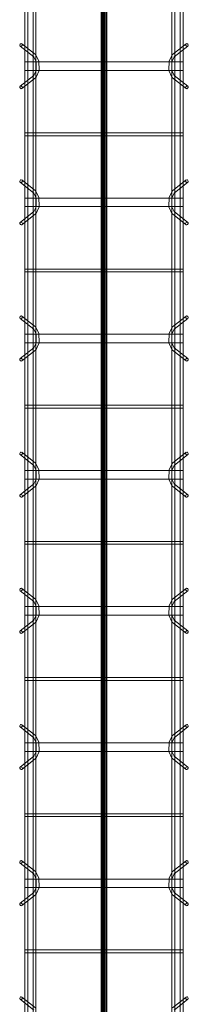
# Model space of a CAD drawing. Header units: inches. Extents: x -4136 to 1945, y -6639 to 12387.
# Tile 370 of 656: x -2508 to -2493, y 10660 to 10746. Entities that reach past the tile are written whole.
import ezdxf

# ---------------------------------------------------------------- set-up
doc = ezdxf.new("R2010")
doc.units = ezdxf.units.IN
doc.header["$MEASUREMENT"] = 0
doc.linetypes.add('Línea de rejilla', pattern=[0.875, 0.5, -0.125, 0.125, -0.125])
for name, color, linetype, lineweight in [('A-GENM', 7, 'Continuous', 9), ('S-BEAM', 7, 'Continuous', 9), ('S-GRID', 7, 'Continuous', 9)]:
    doc.layers.add(name, color=color, linetype=linetype, lineweight=lineweight)

# ---------------------------------------------------------------- blocks, each defined once
blk = doc.blocks.new('Dowel bar assembly - Dowel bar assembly-675476-SLAB ON GROUND JOINTS')
at = {"layer": 'S-BEAM', "color": 253, "true_color": 0xaaaaaa}
for p, q in [((308.765, 1.979), (0, 1.979)), ((52.024, 2.232), (52.973, 1.033)), ((53.175, 1.192), (52.225, 2.392)), ((53.625, 1.99), (53.625, -12.01)), ((54.375, 1.99), (53.625, 1.99)), ((53.625, 1.99), (54.375, 1.99)), ((54.375, -12.01), (54.375, 1.99)), ((55.761, 2.392), (54.811, 1.192)), ((55.013, 1.033), (55.962, 2.232)), ((59.871, 1.99), (59.871, -12.01)), ((60.129, 1.99), (59.871, 1.99)), ((59.871, 1.99), (60.129, 1.99)), ((60.129, -12.01), (60.129, 1.99)), ((64.024, 2.232), (64.973, 1.033)), ((65.175, 1.192), (64.225, 2.392)), ((65.625, 1.99), (65.625, -12.01)), ((66.375, 1.99), (65.625, 1.99)), ((65.625, 1.99), (66.375, 1.99)), ((66.375, -12.01), (66.375, 1.99)), ((67.761, 2.392), (66.811, 1.192)), ((67.013, 1.033), (67.962, 2.232)), ((71.871, 1.99), (71.871, -12.01)), ((72.129, 1.99), (71.871, 1.99)), ((71.871, 1.99), (72.129, 1.99)), ((72.129, -12.01), (72.129, 1.99)), ((76.024, 2.232), (76.973, 1.033)), ((77.175, 1.192), (76.225, 2.392)), ((77.625, 1.99), (77.625, -12.01)), ((78.375, 1.99), (77.625, 1.99)), ((77.625, 1.99), (78.375, 1.99)), ((78.375, -12.01), (78.375, 1.99)), ((79.761, 2.392), (78.811, 1.192)), ((79.013, 1.033), (79.962, 2.232)), ((83.871, 1.99), (83.871, -12.01)), ((84.129, 1.99), (83.871, 1.99)), ((83.871, 1.99), (84.129, 1.99)), ((84.129, -12.01), (84.129, 1.99)), ((88.024, 2.232), (88.973, 1.033)), ((89.175, 1.192), (88.225, 2.392)), ((89.625, 1.99), (89.625, -12.01)), ((90.375, 1.99), (89.625, 1.99)), ((89.625, 1.99), (90.375, 1.99)), ((90.375, -12.01), (90.375, 1.99)), ((91.761, 2.392), (90.811, 1.192)), ((91.013, 1.033), (91.962, 2.232)), ((95.871, 1.99), (95.871, -12.01)), ((96.129, 1.99), (95.871, 1.99)), ((95.871, 1.99), (96.129, 1.99)), ((96.129, -12.01), (96.129, 1.99)), ((100.024, 2.232), (100.973, 1.033)), ((101.175, 1.192), (100.225, 2.392)), ((101.625, 1.99), (101.625, -12.01)), ((102.375, 1.99), (101.625, 1.99)), ((101.625, 1.99), (102.375, 1.99)), ((102.375, -12.01), (102.375, 1.99)), ((103.761, 2.392), (102.811, 1.192)), ((103.013, 1.033), (103.962, 2.232)), ((107.871, 1.99), (107.871, -12.01)), ((108.129, 1.99), (107.871, 1.99)), ((107.871, 1.99), (108.129, 1.99)), ((108.129, -12.01), (108.129, 1.99)), ((112.024, 2.232), (112.973, 1.033)), ((113.175, 1.192), (112.225, 2.392)), ((113.625, 1.99), (113.625, -12.01)), ((114.375, 1.99), (113.625, 1.99)), ((113.625, 1.99), (114.375, 1.99)), ((114.375, -12.01), (114.375, 1.99)), ((115.761, 2.392), (114.811, 1.192)), ((115.013, 1.033), (115.962, 2.232)), ((119.871, 1.99), (119.871, -12.01)), ((120.129, 1.99), (119.871, 1.99)), ((119.871, 1.99), (120.129, 1.99)), ((120.129, -12.01), (120.129, 1.99)), ((124.024, 2.232), (124.973, 1.033)), ((125.175, 1.192), (124.225, 2.392)), ((125.625, 1.99), (125.625, -12.01)), ((126.375, 1.99), (125.625, 1.99)), ((125.625, 1.99), (126.375, 1.99)), ((126.375, -12.01), (126.375, 1.99)), ((127.761, 2.392), (126.811, 1.192)), ((127.013, 1.033), (127.962, 2.232)), ((131.871, 1.99), (131.871, -12.01)), ((132.129, 1.99), (131.871, 1.99)), ((131.871, 1.99), (132.129, 1.99)), ((132.129, -12.01), (132.129, 1.99)), ((136.024, 2.232), (136.973, 1.033)), ((137.175, 1.192), (136.225, 2.392)), ((0, 1.722), (308.765, 1.722)), ((308.765, 1.246), (0, 1.246)), ((0, 0.988), (308.765, 0.988)), ((308.765, -11.015), (0, -11.015)), ((0, -11.273), (308.765, -11.273)), ((52.973, -11.053), (52.024, -12.253)), ((52.225, -12.412), (53.175, -11.213)), ((54.811, -11.213), (55.761, -12.412)), ((55.962, -12.253), (55.013, -11.053)), ((64.973, -11.053), (64.024, -12.253)), ((64.225, -12.412), (65.175, -11.213)), ((66.811, -11.213), (67.761, -12.412)), ((67.962, -12.253), (67.013, -11.053)), ((76.973, -11.053), (76.024, -12.253)), ((76.225, -12.412), (77.175, -11.213)), ((78.811, -11.213), (79.761, -12.412)), ((79.962, -12.253), (79.013, -11.053)), ((88.973, -11.053), (88.024, -12.253)), ((88.225, -12.412), (89.175, -11.213)), ((90.811, -11.213), (91.761, -12.412)), ((91.962, -12.253), (91.013, -11.053)), ((100.973, -11.053), (100.024, -12.253)), ((100.225, -12.412), (101.175, -11.213)), ((102.811, -11.213), (103.761, -12.412)), ((103.962, -12.253), (103.013, -11.053)), ((112.973, -11.053), (112.024, -12.253)), ((112.225, -12.412), (113.175, -11.213)), ((114.811, -11.213), (115.761, -12.412)), ((115.962, -12.253), (115.013, -11.053)), ((124.973, -11.053), (124.024, -12.253)), ((124.225, -12.412), (125.175, -11.213)), ((126.811, -11.213), (127.761, -12.412)), ((127.962, -12.253), (127.013, -11.053)), ((136.973, -11.053), (136.024, -12.253)), ((136.225, -12.412), (137.175, -11.213)), ((308.765, -11.742), (0, -11.742)), ((0, -12), (308.765, -12)), ((54.375, -12.01), (53.625, -12.01)), ((53.625, -12.01), (54.375, -12.01)), ((60.129, -12.01), (59.871, -12.01)), ((59.871, -12.01), (60.129, -12.01)), ((66.375, -12.01), (65.625, -12.01)), ((65.625, -12.01), (66.375, -12.01)), ((72.129, -12.01), (71.871, -12.01)), ((71.871, -12.01), (72.129, -12.01)), ((78.375, -12.01), (77.625, -12.01)), ((77.625, -12.01), (78.375, -12.01)), ((84.129, -12.01), (83.871, -12.01)), ((83.871, -12.01), (84.129, -12.01)), ((90.375, -12.01), (89.625, -12.01)), ((89.625, -12.01), (90.375, -12.01)), ((96.129, -12.01), (95.871, -12.01)), ((95.871, -12.01), (96.129, -12.01)), ((102.375, -12.01), (101.625, -12.01)), ((101.625, -12.01), (102.375, -12.01)), ((108.129, -12.01), (107.871, -12.01)), ((107.871, -12.01), (108.129, -12.01)), ((114.375, -12.01), (113.625, -12.01)), ((113.625, -12.01), (114.375, -12.01)), ((120.129, -12.01), (119.871, -12.01)), ((119.871, -12.01), (120.129, -12.01)), ((126.375, -12.01), (125.625, -12.01)), ((125.625, -12.01), (126.375, -12.01)), ((132.129, -12.01), (131.871, -12.01)), ((131.871, -12.01), (132.129, -12.01))]:
    blk.add_line(p, q, dxfattribs=at)
at = {"layer": 'S-BEAM', "color": 253, "true_color": 0xaaaaaa, "flags": 128}
for points in [[(52.973, 1.033), (53.526, 0.731), (54.387, 0.715), (54.972, 0.987), (55.013, 1.033)], [(53.175, 1.192), (53.625, 0.972), (54.382, 0.977), (54.811, 1.192)], [(64.973, 1.033), (65.526, 0.731), (66.387, 0.715), (66.972, 0.987), (67.013, 1.033)], [(65.175, 1.192), (65.625, 0.972), (66.382, 0.977), (66.811, 1.192)], [(76.973, 1.033), (77.526, 0.731), (78.387, 0.715), (78.972, 0.987), (79.013, 1.033)], [(77.175, 1.192), (77.625, 0.972), (78.382, 0.977), (78.811, 1.192)], [(88.973, 1.033), (89.526, 0.731), (90.387, 0.715), (90.972, 0.987), (91.013, 1.033)], [(89.175, 1.192), (89.625, 0.972), (90.382, 0.977), (90.811, 1.192)], [(100.973, 1.033), (101.526, 0.731), (102.387, 0.715), (102.972, 0.987), (103.013, 1.033)], [(101.175, 1.192), (101.625, 0.972), (102.382, 0.977), (102.811, 1.192)], [(112.973, 1.033), (113.526, 0.731), (114.387, 0.715), (114.972, 0.987), (115.013, 1.033)], [(113.175, 1.192), (113.625, 0.972), (114.382, 0.977), (114.811, 1.192)], [(124.973, 1.033), (125.526, 0.731), (126.387, 0.715), (126.972, 0.987), (127.013, 1.033)], [(125.175, 1.192), (125.625, 0.972), (126.382, 0.977), (126.811, 1.192)], [(52.973, -11.053), (53.526, -10.751), (54.387, -10.736), (54.972, -11.007), (55.013, -11.053)], [(53.175, -11.213), (53.625, -10.993), (54.382, -10.997), (54.811, -11.213)], [(64.973, -11.053), (65.526, -10.751), (66.387, -10.736), (66.972, -11.007), (67.013, -11.053)], [(65.175, -11.213), (65.625, -10.993), (66.382, -10.997), (66.811, -11.213)], [(76.973, -11.053), (77.526, -10.751), (78.387, -10.736), (78.972, -11.007), (79.013, -11.053)], [(77.175, -11.213), (77.625, -10.993), (78.382, -10.997), (78.811, -11.213)], [(88.973, -11.053), (89.526, -10.751), (90.387, -10.736), (90.972, -11.007), (91.013, -11.053)], [(89.175, -11.213), (89.625, -10.993), (90.382, -10.997), (90.811, -11.213)], [(100.973, -11.053), (101.526, -10.751), (102.387, -10.736), (102.972, -11.007), (103.013, -11.053)], [(101.175, -11.213), (101.625, -10.993), (102.382, -10.997), (102.811, -11.213)], [(112.973, -11.053), (113.526, -10.751), (114.387, -10.736), (114.972, -11.007), (115.013, -11.053)], [(113.175, -11.213), (113.625, -10.993), (114.382, -10.997), (114.811, -11.213)], [(124.973, -11.053), (125.526, -10.751), (126.387, -10.736), (126.972, -11.007), (127.013, -11.053)], [(125.175, -11.213), (125.625, -10.993), (126.382, -10.997), (126.811, -11.213)]]:
    blk.add_lwpolyline(points, dxfattribs=at)
at = {"layer": 'S-BEAM', "color": 253, "true_color": 0xaaaaaa}
for centre, major_axis, start_param, end_param in [((52.125, 2.312), (0.101, 0.08), 5.709265, 8.850858), ((52.125, 2.312), (0.101, 0.08), 2.567673, 5.709265), ((55.862, 2.312), (-0.101, 0.08), 3.715513, 6.857105), ((55.862, 2.312), (-0.101, 0.08), 0.57392, 3.715513), ((64.125, 2.312), (0.101, 0.08), 5.709265, 8.850858), ((64.125, 2.312), (0.101, 0.08), 2.567673, 5.709265), ((67.862, 2.312), (-0.101, 0.08), 3.715513, 6.857105), ((67.862, 2.312), (-0.101, 0.08), 0.57392, 3.715513), ((76.125, 2.312), (0.101, 0.08), 5.709265, 8.850858), ((76.125, 2.312), (0.101, 0.08), 2.567673, 5.709265), ((79.862, 2.312), (-0.101, 0.08), 3.715513, 6.857105), ((79.862, 2.312), (-0.101, 0.08), 0.57392, 3.715513), ((88.125, 2.312), (0.101, 0.08), 5.709265, 8.850858), ((88.125, 2.312), (0.101, 0.08), 2.567673, 5.709265), ((91.862, 2.312), (-0.101, 0.08), 3.715513, 6.857105), ((91.862, 2.312), (-0.101, 0.08), 0.57392, 3.715513), ((100.125, 2.312), (0.101, 0.08), 5.709265, 8.850858), ((100.125, 2.312), (0.101, 0.08), 2.567673, 5.709265), ((103.862, 2.312), (-0.101, 0.08), 3.715513, 6.857105), ((103.862, 2.312), (-0.101, 0.08), 0.57392, 3.715513), ((112.125, 2.312), (0.101, 0.08), 5.709265, 8.850858), ((112.125, 2.312), (0.101, 0.08), 2.567673, 5.709265), ((115.862, 2.312), (-0.101, 0.08), 3.715513, 6.857105), ((115.862, 2.312), (-0.101, 0.08), 0.57392, 3.715513), ((124.125, 2.312), (0.101, 0.08), 5.709265, 8.850858), ((124.125, 2.312), (0.101, 0.08), 2.567673, 5.709265), ((127.862, 2.312), (-0.101, 0.08), 3.715513, 6.857105), ((127.862, 2.312), (-0.101, 0.08), 0.57392, 3.715513), ((136.125, 2.312), (0.101, 0.08), 5.709265, 8.850858), ((136.125, 2.312), (0.101, 0.08), 2.567673, 5.709265), ((52.125, -12.332), (-0.101, 0.08), 3.715513, 6.857105), ((52.125, -12.332), (-0.101, 0.08), 0.57392, 3.715513), ((55.862, -12.332), (0.101, 0.08), 5.709265, 8.850858), ((55.862, -12.332), (0.101, 0.08), 2.567673, 5.709265), ((64.125, -12.332), (-0.101, 0.08), 3.715513, 6.857105), ((64.125, -12.332), (-0.101, 0.08), 0.57392, 3.715513), ((67.862, -12.332), (0.101, 0.08), 5.709265, 8.850858), ((67.862, -12.332), (0.101, 0.08), 2.567673, 5.709265), ((76.125, -12.332), (-0.101, 0.08), 3.715513, 6.857105), ((76.125, -12.332), (-0.101, 0.08), 0.57392, 3.715513), ((79.862, -12.332), (0.101, 0.08), 5.709265, 8.850858), ((79.862, -12.332), (0.101, 0.08), 2.567673, 5.709265), ((88.125, -12.332), (-0.101, 0.08), 3.715513, 6.857105), ((88.125, -12.332), (-0.101, 0.08), 0.57392, 3.715513), ((91.862, -12.332), (0.101, 0.08), 5.709265, 8.850858), ((91.862, -12.332), (0.101, 0.08), 2.567673, 5.709265), ((100.125, -12.332), (-0.101, 0.08), 3.715513, 6.857105), ((100.125, -12.332), (-0.101, 0.08), 0.57392, 3.715513), ((103.862, -12.332), (0.101, 0.08), 5.709265, 8.850858), ((103.862, -12.332), (0.101, 0.08), 2.567673, 5.709265), ((112.125, -12.332), (-0.101, 0.08), 3.715513, 6.857105), ((112.125, -12.332), (-0.101, 0.08), 0.57392, 3.715513), ((115.862, -12.332), (0.101, 0.08), 5.709265, 8.850858), ((115.862, -12.332), (0.101, 0.08), 2.567673, 5.709265), ((124.125, -12.332), (-0.101, 0.08), 3.715513, 6.857105), ((124.125, -12.332), (-0.101, 0.08), 0.57392, 3.715513), ((127.862, -12.332), (0.101, 0.08), 5.709265, 8.850858), ((127.862, -12.332), (0.101, 0.08), 2.567673, 5.709265), ((136.125, -12.332), (-0.101, 0.08), 3.715513, 6.857105), ((136.125, -12.332), (-0.101, 0.08), 0.57392, 3.715513)]:
    blk.add_ellipse(centre, major_axis=major_axis, ratio=0.816528, start_param=start_param, end_param=end_param, dxfattribs=at)

msp = doc.modelspace()

# ---------------------------------------------------------------- hatches: boundary and pattern name
at = {"layer": 'A-GENM', "true_color": 0x0000ff}
for points in [[(-2500.58036, 10487.43066), (-2500.58036, 10796.23067), (-2500.32374, 10795.97404), (-2500.15717, 10796.14062), (-2500.15717, 10487.48818), (-2500.32374, 10487.65475), (-2500.54783, 10487.43066)], [(-2500.52059, 10487.4579), (-2500.52059, 10796.1709), (-2500.32374, 10795.97404), (-2500.21238, 10796.0854), (-2500.12689, 10796.1709), (-2500.12689, 10487.4579), (-2500.32374, 10487.65475)], [(-2500.50273, 10487.47576), (-2500.50273, 10796.15304), (-2500.32374, 10795.97404), (-2500.15869, 10796.13909), (-2500.15869, 10487.4897), (-2500.32374, 10487.65475)], [(-2500.09965, 10487.43066), (-2500.32374, 10487.65475), (-2500.49348, 10487.485), (-2500.49348, 10796.14379), (-2500.32374, 10795.97404), (-2500.07181, 10796.22598), (-2500.07181, 10487.43066)], [(-2500.32374, 10487.65475), (-2500.36718, 10487.61131), (-2500.36718, 10796.01748), (-2500.32374, 10795.97404), (-2500.2803, 10796.01748), (-2500.2803, 10487.61131)], [(-2500.09965, 10487.43066), (-2500.2803, 10487.61131), (-2500.2803, 10796.01748), (-2500.07029, 10796.2275), (-2500.07029, 10487.43066)]]:
    msp.add_hatch(color=5, dxfattribs=at).paths.add_polyline_path(points, flags=0)

# ---------------------------------------------------------------- linework, layer by layer
at = {"layer": 'A-GENM', "color": 5, "true_color": 0x0000ff}
for p, q in [((-2500.58036, 10487.43066), (-2500.58036, 10796.23067)), ((-2500.52059, 10796.1709), (-2500.52059, 10487.4579)), ((-2500.52059, 10796.1709), (-2500.52059, 10487.4579)), ((-2500.50273, 10796.15304), (-2500.50273, 10487.47576)), ((-2500.49348, 10487.485), (-2500.49348, 10796.14379)), ((-2500.48122, 10487.49727), (-2500.48122, 10796.13152)), ((-2500.48122, 10796.13152), (-2500.48122, 10487.49727)), ((-2500.41585, 10796.06616), (-2500.41585, 10487.56264)), ((-2500.36718, 10487.61131), (-2500.36718, 10796.01748)), ((-2500.2803, 10796.01748), (-2500.2803, 10487.61131)), ((-2500.16626, 10487.49727), (-2500.16626, 10796.13152)), ((-2500.16626, 10487.49727), (-2500.16626, 10796.13152)), ((-2500.15869, 10487.4897), (-2500.15869, 10796.13909)), ((-2500.15717, 10487.48818), (-2500.15717, 10796.14062)), ((-2500.12689, 10796.1709), (-2500.12689, 10487.4579)), ((-2500.12689, 10796.1709), (-2500.12689, 10487.4579)), ((-2500.07181, 10487.43066), (-2500.07181, 10796.22598)), ((-2500.07029, 10487.43066), (-2500.07029, 10796.2275))]:
    msp.add_line(p, q, dxfattribs=at)
at = {"layer": 'S-GRID', "color": 253, "linetype": 'Línea de rejilla', "true_color": 0xaaaaaa}
msp.add_line((-2500.32374, 9772.6103), (-2500.32374, 12288.55505), dxfattribs=at)

# ---------------------------------------------------------------- block references
at = {"layer": 'S-BEAM', "color": 253, "true_color": 0xaaaaaa, "rotation": 269.9999999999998}
msp.add_blockref('Dowel bar assembly - Dowel bar assembly-675476-SLAB ON GROUND JOINTS', (-2495.31354, 10796.2402), dxfattribs=at)

doc.saveas('drawing.dxf')
